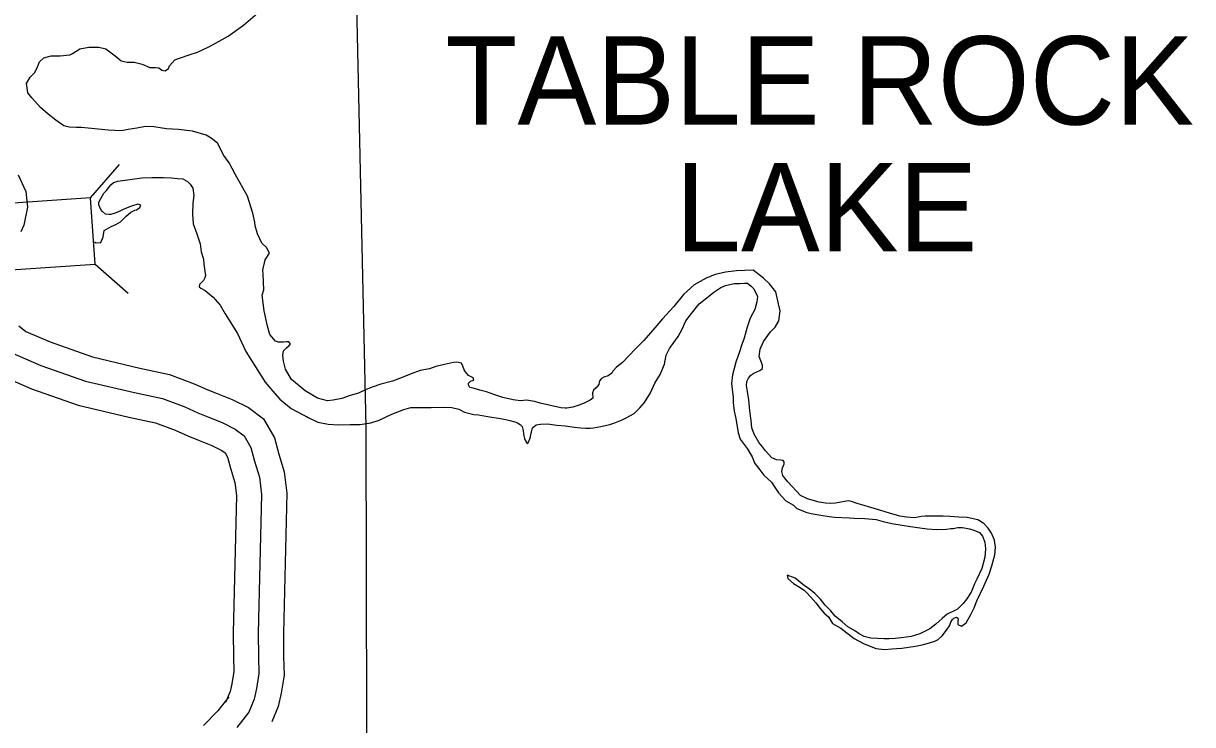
# Model space of a CAD drawing. Extents: x 31699 to 244310, y -8841 to 11474.
# Drawn here: x 140680.9 to 141146.5, y 2300 to 2579.2 of the extents above; entities that cross this region are included whole.
import ezdxf

# ---------------------------------------------------------------- set-up
doc = ezdxf.new("R2010")
doc.units = 0
for name, color, linetype in [('B_Logo', 7, 'Continuous'), ('Level 55', 7, 'Continuous'), ('R_Draft', 7, 'Continuous'), ('R_Logo', 7, 'Continuous'), ('R_XS_EARTHWORK_STAGE1', 7, 'Continuous')]:
    doc.layers.add(name, color=color, linetype=linetype)

msp = doc.modelspace()

# ---------------------------------------------------------------- linework, layer by layer
at = {"layer": 'B_Logo'}
for points in [[(140676.54, 2447.98), (140687.81, 2443.08), (140705.56, 2436.84), (140725.09, 2432.22), (140736.27, 2429.86), (140745.11, 2426.54), (140750.34, 2424.18), (140754.29, 2422.55), (140759.99, 2420.34), (140765.22, 2417.71), (140768.85, 2415.01), (140771.5, 2410.43), (140772.96, 2404.9), (140774.96, 2398.57), (140775.76, 2391.7), (140774.43, 2336.46), (140774.52, 2327.04), (140774.66, 2320.43), (140773.65, 2314.48), (140772.75, 2310.2), (140770.6, 2305.03)], [(140770.6, 2305.03), (140765.85, 2298.91)]]:
    msp.add_lwpolyline(points, dxfattribs=at)
at = {"layer": 'Level 55'}
for points in [[(140678.79, 2518.89), (140681.81, 2512.34), (140682.56, 2506.08), (140680.98, 2498.93), (140679.88, 2496.29)], [(140679.08, 2458.85), (140681.82, 2456.59), (140691.46, 2452.39), (140708.37, 2446.45), (140727.28, 2441.98), (140739.07, 2439.48), (140748.92, 2435.79), (140754.3, 2433.37), (140758.01, 2431.83), (140764.05, 2429.49), (140770.49, 2426.26), (140776.48, 2421.8), (140780.83, 2414.27), (140782.57, 2407.68), (140784.78, 2400.68), (140785.77, 2392.17), (140784.43, 2336.39), (140784.52, 2327.19), (140784.67, 2319.69), (140783.47, 2312.62), (140782.35, 2307.23), (140779.83, 2301.19)], [(140671.27, 2439.37), (140684.15, 2433.77), (140702.74, 2427.23), (140722.91, 2422.46), (140733.46, 2420.23), (140741.3, 2417.29), (140746.38, 2415), (140750.57, 2413.27), (140755.93, 2411.19), (140759.96, 2409.17), (140761.23, 2408.22), (140762.17, 2406.59), (140763.35, 2402.12), (140765.13, 2396.47), (140765.74, 2391.24), (140764.43, 2336.53), (140764.52, 2326.9), (140764.64, 2321.18), (140763.82, 2316.34), (140763.16, 2313.17), (140761.37, 2308.88)], [(140762.7, 2311.16), (140758.32, 2305.52), (140752.57, 2299.71)]]:
    msp.add_lwpolyline(points, dxfattribs=at)
at = {"layer": 'R_Draft'}
for points in [[(140735.99, 2560.62), (140737.27, 2560.3), (140738.66, 2561.24), (140739.05, 2562.32), (140741.17, 2564.67), (140743.03, 2565.42), (140746.89, 2566.73), (140750.15, 2567.83), (140754.94, 2570.07), (140762.39, 2574.21), (140768.49, 2578.48), (140774.12, 2583.34)], [(140815.88, 2432.77), (140814.33, 2432.01), (140811.06, 2431.11), (140807.73, 2429.94), (140804.27, 2429.25), (140801.93, 2429.02), (140797.98, 2430.06), (140793.15, 2432.95), (140787.7, 2437.45), (140785.26, 2441.57), (140784.43, 2444.76), (140784.14, 2447.1), (140784.46, 2448.84), (140785.65, 2450.12), (140786.78, 2450.93), (140787.31, 2451.67), (140786.57, 2452.4), (140785.7, 2452.39), (140784.56, 2452.31), (140782.43, 2452.29), (140781.22, 2452.75), (140779.06, 2455.4), (140778.1, 2458.67), (140776.71, 2464.8), (140775.92, 2471.01), (140776.63, 2473.15), (140776.31, 2479.36), (140776.23, 2481.03), (140777.2, 2485.04), (140778.84, 2487.73), (140777.75, 2489.99), (140775.8, 2491.71), (140774.1, 2495.5), (140773.2, 2498.57), (140772.99, 2500.1), (140772.29, 2503.64), (140770.09, 2510.43), (140765.14, 2519.2), (140762.76, 2523.65), (140760.67, 2526.58), (140758.15, 2531.5), (140755.67, 2533.54), (140753.72, 2534.73), (140748.23, 2536.28), (140742.68, 2536.97), (140737.8, 2537.19), (140732.79, 2538.01), (140729.51, 2538.12), (140726.05, 2537.55), (140722.58, 2536.92), (140719.98, 2536.5), (140714.57, 2536.72), (140704.01, 2537.82), (140702, 2537.8), (140699.06, 2537.91), (140696.92, 2538.43), (140693.76, 2540.74), (140690.67, 2543.11), (140687.71, 2545.76), (140684.2, 2549.53), (140682.58, 2551.59), (140682.08, 2555.26), (140683.6, 2557.81), (140685.25, 2559.56), (140686.37, 2561.58), (140687.28, 2563.99), (140688.94, 2565.47), (140691.87, 2566.3), (140695.48, 2566.27), (140699.41, 2566.7), (140700.41, 2567.25), (140703.4, 2569.08), (140706.86, 2569.78), (140710.87, 2569.75), (140713.75, 2569.04), (140717.38, 2566.26), (140719.8, 2564.28), (140722.21, 2563.84), (140724.95, 2563.73), (140728.23, 2563.02), (140731.24, 2561.71), (140732.24, 2561.65), (140733.51, 2561.73), (140734.78, 2561.54), (140735.99, 2560.62)], [(140725.2, 2504.88), (140725.93, 2505.02), (140727.26, 2505.9), (140727.59, 2506.84), (140726.38, 2507.23), (140723.98, 2506.48), (140722.25, 2505.79), (140720.39, 2504.97), (140718.99, 2504.36), (140717.4, 2503.61), (140715.73, 2503.2), (140714.93, 2503.19), (140713.59, 2503.24), (140712.32, 2504.3), (140711.64, 2505.1), (140710.89, 2506.96), (140710.95, 2508.03), (140712.92, 2511.65), (140713.98, 2512.73), (140715.69, 2514.95), (140716.76, 2515.83), (140718.42, 2516.44), (140728.09, 2517.73), (140731.96, 2517.83), (140736.7, 2517.88), (140739.91, 2517.71), (140742.25, 2517.53), (140744.39, 2517.28), (140746.2, 2516.29), (140747.28, 2515.23), (140748.36, 2513.64), (140748.72, 2510.77), (140748.41, 2507.63), (140748.25, 2503.22), (140748.49, 2499.48), (140749.92, 2495.49), (140751.29, 2491.49), (140751.72, 2488.22), (140752.55, 2485.36), (140752.77, 2483.36), (140753.06, 2480.62), (140753.34, 2478.89), (140753.15, 2477.95), (140752.56, 2476.81), (140751.7, 2476), (140751.04, 2475.32), (140750.84, 2474.39), (140751.58, 2473.79), (140753.26, 2472.94), (140756.42, 2470.23), (140759.26, 2467.05), (140761.16, 2463.66), (140766.17, 2455.76), (140769.44, 2448.57), (140777.16, 2436.42), (140780.13, 2432.97), (140782.96, 2429.59), (140787.47, 2425.89), (140794.31, 2422.34), (140798.07, 2420.44), (140802.28, 2419.68), (140806.36, 2419.45), (140811.03, 2419.55), (140814.73, 2419.59)], [(140709.14, 2492.29), (140709.89, 2491.92), (140711.76, 2492), (140712.61, 2494.28), (140712.98, 2496.82), (140715.84, 2498.32), (140717.7, 2499.14), (140719.5, 2500.22), (140721.62, 2502.31), (140723.6, 2504.07), (140725.2, 2504.88)], [(141006.43, 2388.58), (141004.3, 2388.16), (141002.23, 2388.14), (141000.29, 2388.26), (140997.75, 2388.57), (140995.41, 2389.28), (140993.13, 2389.99), (140990.31, 2391.24), (140985.32, 2396.74), (140984.11, 2398.2), (140983.37, 2399.26), (140982.95, 2400.79), (140983.21, 2402.26), (140983.66, 2403.27), (140983.79, 2403.6), (140983.86, 2403.8), (140983.85, 2404.61), (140983.45, 2405.14), (140982.58, 2405.33), (140980.84, 2405.45), (140978.9, 2406.3), (140976.47, 2409.08), (140975.25, 2410.61), (140973.97, 2412.2), (140971.87, 2415.65), (140971.04, 2418.25), (140970.75, 2421.12), (140970.25, 2424.99), (140969.81, 2429.39), (140969.25, 2432.66), (140968.83, 2435.06), (140968.95, 2436.6), (140969.67, 2437.94), (140970.53, 2439.15), (140971.85, 2440.03), (140974.12, 2440.99), (140975.18, 2441.8), (140975.23, 2443.2), (140973.87, 2446.66), (140974.31, 2449.47), (140975.68, 2452.56), (140978.45, 2456.46), (140980.24, 2458.34), (140981.75, 2460.76), (140982.25, 2464.77), (140981.56, 2467.57), (140980.58, 2472.31), (140978.02, 2475.56), (140975.66, 2477.74), (140971.56, 2480.98), (140964.88, 2480.71), (140960.48, 2480.14), (140956.42, 2479.3), (140952.82, 2477.8), (140947.97, 2475.09), (140943.73, 2471.31), (140939.97, 2466.46), (140935.4, 2461.55), (140932.3, 2458.05), (140927.93, 2453), (140924.69, 2449.7), (140919.46, 2444.17), (140917.07, 2442.35), (140915.69, 2440.8), (140915.23, 2439.93), (140913.77, 2438.91), (140912.1, 2438.43), (140911.17, 2437.89), (140910.31, 2436.94), (140910.12, 2436.21), (140910.06, 2435.47), (140909, 2434.19), (140907.94, 2433.25), (140907.48, 2432.11), (140907.7, 2429.97), (140906.57, 2429.16), (140904.51, 2428.14), (140902.18, 2427.25), (140899.65, 2426.49), (140897.25, 2426.07), (140896.65, 2426.07), (140894.98, 2426.12), (140886.75, 2427.98), (140884.61, 2428.63), (140884.41, 2428.63), (140881.26, 2429.27), (140878.79, 2428.91), (140876.92, 2429.23), (140875.92, 2429.35), (140871.84, 2430.32), (140868.29, 2431.49), (140865.34, 2432.53), (140862.6, 2433.24), (140860.05, 2433.95), (140858.65, 2434.28), (140858.17, 2435.34), (140858.16, 2435.94), (140858.96, 2436.75), (140860.29, 2437.23), (140859.95, 2438.16), (140858.14, 2439.01)], [(140893.37, 2419.29), (140896.65, 2419.05), (140900.32, 2418.42), (140902.93, 2418.17), (140904.87, 2418.06), (140906.6, 2418.07), (140907.94, 2418.22), (140909.34, 2418.43), (140910.87, 2418.78), (140912.54, 2419.2), (140914.4, 2419.55), (140916.07, 2420.1), (140919.33, 2421.33), (140920.99, 2422.21), (140924.11, 2423.97), (140926.43, 2426.13), (140928.22, 2428.35), (140930.59, 2432.18), (140932.36, 2436.01), (140934.46, 2439.5), (140936.23, 2443.59), (140936.93, 2447.2), (140938.24, 2449.82), (140941.61, 2454.59), (140943.18, 2457.54), (140944.76, 2460.76), (140946.94, 2463.79), (140950.04, 2467.56), (140953.76, 2470.46), (140955.88, 2472.22), (140958.67, 2474.05), (140960.53, 2474.86), (140963.99, 2475.7), (140966.26, 2475.72), (140968.07, 2475.87), (140969.2, 2475.74), (140970.68, 2474.56), (140971.76, 2473.56), (140973.19, 2470.5), (140972.94, 2468.36), (140972.16, 2465.35), (140970.39, 2461.93), (140969.16, 2458.24), (140967.92, 2453.96), (140967.01, 2451.41), (140966.04, 2448.46), (140964.6, 2444.31), (140963.31, 2439.36), (140962.88, 2435.88), (140963.53, 2430.27), (140963.61, 2428.27), (140963.91, 2424.8), (140964.6, 2421.87), (140965.52, 2416.2), (140966.28, 2413.67), (140969.18, 2410.02), (140971.08, 2406.63), (140972.17, 2404.03), (140974.2, 2401.51), (140975.82, 2399.39), (140978.85, 2396.55), (140980.07, 2394.75), (140981.56, 2392.36), (140982.91, 2390.84), (140984.52, 2389.18), (140987.54, 2387.47), (140988.89, 2386.08), (140991.24, 2385.17), (140992.51, 2384.58), (140994.65, 2384.13), (140998.46, 2383.43), (141001.81, 2382.93), (141003.95, 2382.68), (141009.83, 2382.33), (141011.76, 2382.28), (141016.04, 2382.12), (141020.45, 2381.69), (141023.33, 2380.91), (141026.74, 2380.08), (141030.89, 2379.45), (141034.23, 2378.87), (141037.91, 2378.44), (141040.85, 2378), (141044.39, 2377.76), (141048.53, 2377.87), (141050.2, 2378.15), (141051.13, 2378.09), (141053, 2378.57), (141054.94, 2378.59), (141057.68, 2377.95), (141059.42, 2377.5), (141061.7, 2376.58), (141062.91, 2375.06), (141063.8, 2372.73), (141064.03, 2369.99), (141063.79, 2366.65), (141062.56, 2362.16), (141060.59, 2358), (141059.74, 2356.13), (141058.37, 2352.84), (141056.59, 2350.09)], [(140858.14, 2439.01), (140856.99, 2440.54), (140856.45, 2441.34), (140855.83, 2442.8), (140855.36, 2444), (140853.48, 2444.32), (140852.15, 2444.17), (140848.55, 2443.47), (140845.08, 2442.64), (140842.62, 2441.75), (140838.89, 2440.98), (140835.36, 2439.74), (140831.7, 2438.18), (140827.84, 2436.8), (140823.24, 2435.63), (140819.71, 2434.46), (140817.38, 2433.5), (140814.33, 2432.01), (140811.06, 2431.11), (140807.73, 2429.94), (140804.27, 2429.25), (140801.93, 2429.02), (140797.98, 2430.06), (140793.15, 2432.95), (140793.01, 2433.07)], [(140793.66, 2422.68), (140794.31, 2422.34), (140798.07, 2420.44), (140802.28, 2419.68), (140806.36, 2419.45), (140811.03, 2419.55), (140814.97, 2419.59), (140819.3, 2420.23), (140822.5, 2421.26), (140827.62, 2423.64), (140832.35, 2425.56), (140835.21, 2426.32), (140839.48, 2426.29), (140843.22, 2426.32), (140848.17, 2426.37), (140851.44, 2426.26), (140854.25, 2425.62), (140856.53, 2424.44), (140860.28, 2423.54), (140862.08, 2423.35), (140865.02, 2422.84), (140867.5, 2422.4), (140870.84, 2421.89), (140873.52, 2421.45), (140874.59, 2421.13), (140876.6, 2420.54), (140877.6, 2420.22), (140878.74, 2419.49), (140879.49, 2418.77), (140879.97, 2417.17), (140880.05, 2415.76), (140880.12, 2414.96), (140880.4, 2413.96), (140880.87, 2412.97), (140881.28, 2412.3), (140881.82, 2411.97), (140882.73, 2414.05), (140882.92, 2415.39), (140883.31, 2417.2), (140883.63, 2418.2), (140885.09, 2419.35), (140886.76, 2419.7), (140889.56, 2419.86), (140893.37, 2419.29)], [(141056.59, 2350.09), (141055.2, 2348.2), (141052.89, 2346.05), (141051.29, 2345.16), (141048.83, 2344), (141046.77, 2342.25), (141044.32, 2340.02), (141041.94, 2338.2), (141037.95, 2336.16), (141034.42, 2335.13), (141030.48, 2334.56), (141028.08, 2334.33), (141025.68, 2334.18), (141023.67, 2334.23), (141021.07, 2334.27), (141018.4, 2334.45), (141015.72, 2335.16), (141013.77, 2336.21), (141012.23, 2337.2), (141009.21, 2338.91), (141006.99, 2340.96), (141004.23, 2343.27), (141002.47, 2345.33), (141000.25, 2347.64), (140998.29, 2349.96), (140996.07, 2352.22), (140993.85, 2354.07), (140991.9, 2355.32), (140988.27, 2358.29), (140987.13, 2358.75), (140985.05, 2359.6), (140985.33, 2358.2), (140987.55, 2356.28), (140989.63, 2355.03), (140991.78, 2353.58), (140992.93, 2352.52), (140994.55, 2350.73), (140996.44, 2348.48), (140998.26, 2346.22), (140999.74, 2344.43), (141001.56, 2342.91), (141003.12, 2340.32), (141006.47, 2338.42), (141011.72, 2334.32), (141015.41, 2332.28), (141020.44, 2330.32), (141023.98, 2329.96), (141026.71, 2330.18), (141030.78, 2330.48), (141036.12, 2331.33), (141038.85, 2331.76), (141041.72, 2332.65), (141043.92, 2333.27), (141045.25, 2333.95), (141046.77, 2335.37), (141047.76, 2336.65), (141048.82, 2337.99), (141049.67, 2339.34), (141050.19, 2340.81), (141050.92, 2341.95), (141051.38, 2342.49), (141052.51, 2342.77), (141053.05, 2342.44), (141053.12, 2341.97), (141053, 2341.1), (141053.01, 2339.97), (141054.48, 2339.25), (141056.34, 2340.6), (141058.18, 2343.82), (141059.56, 2346.57), (141060.6, 2349.39), (141063.36, 2355.22), (141065.52, 2359.98), (141066.62, 2363.2), (141067.72, 2367.62), (141068.03, 2370.76), (141067.67, 2373.43), (141066.44, 2376.29), (141065.09, 2378.22), (141063.4, 2380.07), (141060.99, 2381.59), (141056.7, 2382.55), (141053.43, 2382.65), (141049.89, 2382.96), (141047.22, 2383), (141043.21, 2383.03), (141040, 2383.07), (141038.54, 2382.85), (141035.8, 2382.43), (141032.53, 2382.6), (141029.92, 2383.04), (141025.77, 2384.28), (141022.42, 2385.31), (141018.34, 2386.55), (141014.86, 2387.58), (141012.98, 2388.1), (141011.04, 2388.75), (141010.17, 2389.01), (141009.63, 2389.14), (141008.7, 2389.07), (141006.43, 2388.58)]]:
    msp.add_lwpolyline(points, dxfattribs=at)
at = {"layer": 'R_Logo'}
msp.add_lwpolyline([(140806.74, 2920.87), (140809.02, 2768.2), (140813.44, 2592.44), (140817.25, 2418.61), (140817.61, 2241.74), (140825.12, 2063.6), (140822.05, 2063.51), (140822.83, 1884.3), (140826.24, 1709.33), (140829.27, 1532.69), (140830.9, 1423.63)], dxfattribs=at)
msp.add_lwpolyline([(140806.74, 2920.87), (140809.02, 2768.2), (140813.44, 2592.44), (140817.25, 2418.61), (140817.61, 2241.74), (140825.12, 2063.6), (140822.05, 2063.51), (140822.83, 1884.3), (140826.24, 1709.33), (140829.27, 1532.69), (140830.9, 1423.63)], dxfattribs=at)
at = {"layer": 'R_XS_EARTHWORK_STAGE1'}
for p, q in [((140707.61, 2509.73), (140719.18, 2522.99)), ((140709.39, 2483.39), (140722.65, 2471.82))]:
    msp.add_line(p, q, dxfattribs=at)
msp.add_lwpolyline([(140707.61, 2509.73), (140628.59, 2504.36), (140630.38, 2478.02), (140709.39, 2483.39)], close=True, dxfattribs=at)

# ---------------------------------------------------------------- texts
at = {"layer": 'R_Draft'}
for s, p in [('TABLE ROCK', (140848.89, 2538.94)), ('LAKE', (140940.49, 2488.45))]:
    msp.add_text(s, height=35.2, dxfattribs=at).set_placement(p)

doc.saveas('drawing.dxf')
